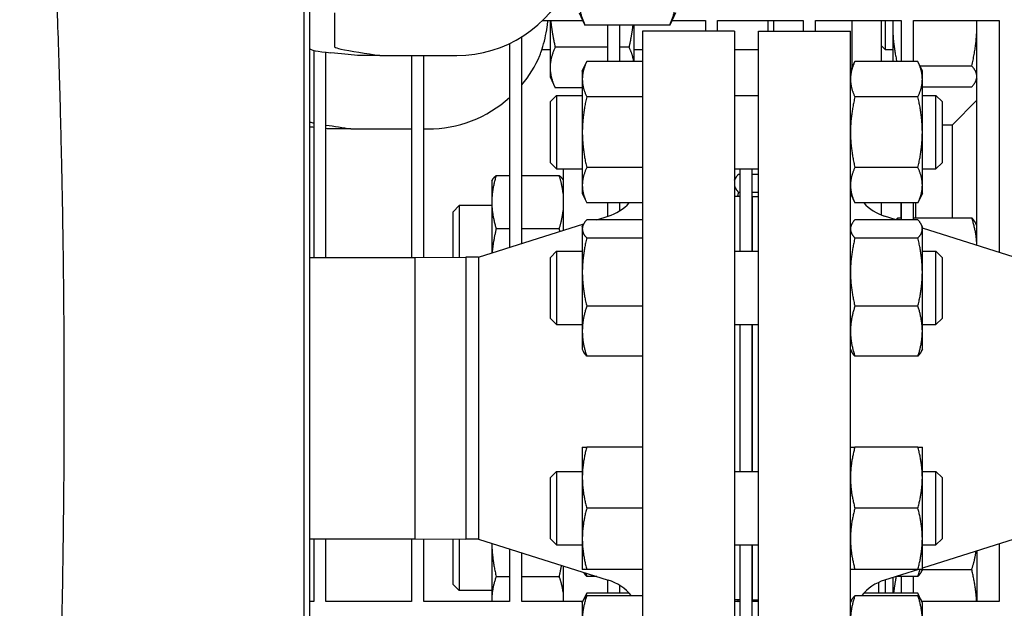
# Model space of a CAD drawing. Header units: inches. Extents: x 24 to 1128, y -69 to 748.
# Tile 643 of 656: x 743.04 to 753.1, y 616.52 to 622.53. Entities that reach past the tile are written whole.
import ezdxf

# ---------------------------------------------------------------- set-up
doc = ezdxf.new("R2010")
doc.units = ezdxf.units.IN
doc.header["$LTSCALE"] = 32
doc.header["$MEASUREMENT"] = 0
doc.layers.add('Visible (ANSI)', color=7, linetype='Continuous', lineweight=30)

msp = doc.modelspace()

# ---------------------------------------------------------------- linework, layer by layer
at = {"layer": 'Visible (ANSI)'}
for p, q in [((745.94651, 628.66844), (745.94651, 608.66853)), ((746.00901, 608.73103), (746.00901, 628.60594)), ((746.25901, 622.60554), (746.25901, 622.26558)), ((748.38419, 622.52603), (748.79631, 622.52603)), ((748.4624, 622.52603), (748.4624, 622.04586)), ((748.75901, 622.60603), (748.81438, 622.48727)), ((749.74301, 622.60603), (749.68763, 622.48727)), ((749.7057, 622.52603), (750.04813, 622.52603)), ((750.04813, 622.52603), (750.04813, 622.41853)), ((750.17313, 622.41853), (750.17313, 622.52603)), ((750.17313, 622.52603), (751.04813, 622.52603)), ((750.6881, 622.41853), (750.6881, 622.52603)), ((750.74365, 622.52603), (750.74365, 622.41853)), ((751.04813, 622.52603), (751.04813, 622.41853)), ((751.17313, 622.41853), (751.17313, 622.52603)), ((751.17313, 622.52603), (752.04813, 622.52603)), ((751.54563, 622.52603), (751.54563, 622.04298)), ((751.84563, 622.10644), (751.84563, 622.52603)), ((751.88313, 622.52603), (751.88313, 622.22954)), ((751.96163, 622.52603), (751.96163, 622.46345)), ((752.04813, 622.52603), (752.04813, 622.10642)), ((752.17313, 622.10642), (752.17313, 622.52603)), ((752.17313, 622.52603), (753.04813, 622.52603)), ((752.82063, 620.22979), (752.82063, 622.52603)), ((753.04813, 622.52603), (753.04813, 620.15773)), ((749.6844, 622.48042), (748.81762, 622.48042)), ((749.04813, 622.48042), (749.04813, 622.10642)), ((749.17313, 622.10642), (749.17313, 622.48042)), ((749.3214, 622.10642), (749.3214, 622.48042)), ((749.40563, 622.41853), (749.40563, 614.91853)), ((750.34563, 622.41853), (749.40563, 622.41853)), ((750.34563, 622.41853), (750.34563, 614.91853)), ((750.59013, 614.91853), (750.59013, 622.41853)), ((750.59013, 622.41853), (751.53013, 622.41853)), ((751.53013, 614.91853), (751.53013, 622.41853)), ((751.96163, 622.46345), (751.96163, 622.10642)), ((748.17313, 620.24816), (748.17313, 622.35955)), ((746.04813, 622.2209), (746.04813, 620.10603)), ((748.04813, 622.29077), (748.04813, 620.20856)), ((748.37958, 622.23103), (748.4624, 622.23103)), ((749.04813, 622.25341), (748.51427, 622.25341)), ((749.26954, 622.25341), (749.17313, 622.25341)), ((749.3214, 622.23103), (749.40563, 622.23103)), ((750.34563, 622.23103), (750.59013, 622.23103)), ((751.84563, 622.26704), (751.88313, 622.22954)), ((751.88313, 622.22954), (751.96163, 622.22954)), ((746.17313, 620.10603), (746.17313, 622.20178)), ((746.72207, 622.16853), (746.49575, 622.16853)), ((746.72207, 622.16853), (747.25901, 622.16853)), ((747.04813, 622.16853), (747.04813, 620.10603)), ((747.17313, 620.10646), (747.17313, 622.16853)), ((747.25901, 622.16853), (747.50901, 622.16853)), ((748.4624, 622.04586), (748.4624, 621.94953)), ((748.79113, 622.00974), (748.83622, 622.10642)), ((749.40563, 622.10642), (748.83622, 622.10642)), ((751.53013, 622.00974), (751.57522, 622.10642)), ((752.21905, 622.10642), (751.57522, 622.10642)), ((752.26413, 622.00974), (752.21905, 622.10642)), ((752.23954, 622.06248), (752.76877, 622.06248)), ((748.4624, 621.94953), (748.51427, 621.8383)), ((748.79113, 622.00974), (748.79113, 621.926)), ((748.79113, 621.926), (748.79113, 621.38474)), ((752.26413, 621.926), (752.26413, 622.00974)), ((752.26413, 621.38474), (752.26413, 621.926)), ((752.82063, 621.93054), (752.80881, 621.90518)), ((748.79113, 621.8383), (748.51427, 621.8383)), ((752.26413, 621.8476), (752.76877, 621.8476)), ((748.46513, 621.69724), (748.52763, 621.75974)), ((748.52763, 621.75974), (748.52763, 621.00974)), ((748.52763, 621.75974), (748.79113, 621.75974)), ((749.40563, 621.74558), (748.83622, 621.74558)), ((750.34563, 621.75974), (750.59013, 621.75974)), ((752.21905, 621.74558), (751.57522, 621.74558)), ((752.26413, 621.75974), (752.40263, 621.75974)), ((752.40263, 621.00974), (752.40263, 621.75974)), ((752.46513, 621.69724), (752.40263, 621.75974)), ((752.57063, 621.46107), (752.82063, 621.71107)), ((748.46513, 621.07224), (748.46513, 621.69724)), ((752.46513, 621.69724), (752.46513, 621.07224)), ((746.42547, 621.41853), (746.19915, 621.41853)), ((746.42547, 621.41853), (746.9624, 621.41853)), ((746.9624, 621.41853), (747.04813, 621.41853)), ((747.17313, 621.41853), (747.2124, 621.41853)), ((752.46513, 621.46107), (752.57063, 621.46107)), ((752.57063, 620.50992), (752.57063, 621.46107)), ((748.79113, 621.38474), (748.79113, 620.84347)), ((752.26413, 620.84347), (752.26413, 621.38474)), ((748.46513, 621.07224), (748.52763, 621.00974)), ((748.52763, 621.00974), (748.79113, 621.00974)), ((748.59563, 621.00974), (748.59563, 620.38198)), ((749.40563, 621.02389), (748.83622, 621.02389)), ((750.34563, 621.00974), (750.59013, 621.00974)), ((750.40513, 620.16862), (750.40513, 621.00974)), ((750.52513, 620.16862), (750.52513, 621.00974)), ((752.21905, 621.02389), (751.57522, 621.02389)), ((752.26413, 621.00974), (752.40263, 621.00974)), ((752.46513, 621.07224), (752.40263, 621.00974)), ((747.91172, 620.94267), (748.04813, 620.94267)), ((748.17313, 620.94267), (748.55555, 620.94267)), ((750.34563, 620.89524), (750.35047, 620.90562)), ((750.38572, 620.95558), (750.40513, 620.95558)), ((750.52513, 620.95558), (750.59013, 620.95558)), ((747.86663, 620.88452), (747.87228, 620.89664)), ((747.86663, 620.88452), (747.86663, 620.67113)), ((748.59563, 620.89524), (748.59498, 620.89664)), ((748.79113, 620.84347), (748.79113, 620.75974)), ((752.26413, 620.75974), (752.26413, 620.84347)), ((748.79113, 620.75974), (748.83622, 620.66305)), ((750.40513, 620.72853), (750.34563, 620.72853)), ((750.38572, 620.77264), (750.40513, 620.77264)), ((750.52513, 620.77264), (750.59013, 620.77264)), ((750.53013, 620.16862), (750.53013, 620.72853)), ((750.53013, 620.72853), (750.59013, 620.72853)), ((751.53013, 620.75974), (751.57522, 620.66305)), ((752.26413, 620.75974), (752.21905, 620.66305)), ((747.47063, 620.57202), (747.53313, 620.63452)), ((747.53313, 620.63452), (747.53313, 620.1082)), ((747.86663, 620.63452), (747.53313, 620.63452)), ((747.86663, 620.67113), (747.86663, 620.15108)), ((749.4035, 620.66305), (748.83622, 620.66305)), ((749.04813, 620.66305), (749.04813, 620.5253)), ((749.17313, 620.58222), (749.17313, 620.66305)), ((750.52513, 620.60853), (750.53013, 620.60853)), ((752.21905, 620.66305), (751.57522, 620.66305)), ((751.84563, 620.53993), (751.84563, 620.66306)), ((752.04563, 620.66305), (752.04563, 620.50992)), ((752.04813, 620.66305), (752.04813, 620.49072)), ((752.17313, 620.49072), (752.17313, 620.66305)), ((752.19563, 620.66305), (752.19563, 620.50992)), ((747.47063, 620.1079), (747.47063, 620.57202)), ((748.93895, 620.49072), (749.05661, 620.52798)), ((751.99682, 620.49072), (751.87916, 620.52798)), ((752.0135, 620.50992), (752.04813, 620.50992)), ((752.17313, 620.50992), (752.76877, 620.50992)), ((747.7323, 620.10853), (748.80531, 620.44839)), ((748.79113, 620.41862), (748.80141, 620.44067)), ((748.79113, 620.41862), (748.79113, 620.39732)), ((749.40563, 620.49072), (748.83622, 620.49072)), ((751.53013, 620.41862), (751.54041, 620.44067)), ((752.21905, 620.49072), (751.57522, 620.49072)), ((752.26413, 620.41862), (752.25385, 620.44067)), ((752.26413, 620.39732), (752.26413, 620.41862)), ((753.20347, 620.10853), (752.26413, 620.40605)), ((752.82063, 620.42698), (752.80881, 620.45234)), ((747.91172, 620.39959), (748.04813, 620.39959)), ((748.17313, 620.39959), (748.55555, 620.39959)), ((748.79113, 620.39732), (748.79113, 619.95538)), ((749.40563, 620.30393), (748.83622, 620.30393)), ((752.21905, 620.30393), (751.57522, 620.30393)), ((752.26413, 619.95538), (752.26413, 620.39732)), ((746.00901, 620.10603), (747.0842, 620.10603)), ((747.0842, 620.10603), (747.60207, 620.10853)), ((747.0842, 617.23103), (747.0842, 620.10603)), ((747.0842, 618.66853), (747.0842, 620.10603)), ((747.7323, 620.10853), (747.60207, 620.10853)), ((747.60207, 620.10853), (747.60207, 617.22853)), ((747.60207, 620.10853), (747.60207, 618.66853)), ((747.7323, 620.10853), (747.7323, 617.22853)), ((748.46513, 620.10612), (748.52763, 620.16862)), ((748.46513, 619.48112), (748.46513, 620.10612)), ((748.52763, 620.16862), (748.52763, 619.41862)), ((748.52763, 620.16862), (748.79113, 620.16862)), ((750.34563, 620.16862), (750.59013, 620.16862)), ((752.26413, 620.16862), (752.40263, 620.16862)), ((752.40263, 619.41862), (752.40263, 620.16862)), ((752.46513, 620.10612), (752.40263, 620.16862)), ((752.46513, 620.10612), (752.46513, 619.48112)), ((748.79113, 619.95538), (748.79113, 619.35168)), ((752.26413, 619.35168), (752.26413, 619.95538)), ((749.40563, 619.60683), (748.83622, 619.60683)), ((752.21905, 619.60683), (751.57522, 619.60683)), ((748.46513, 619.48112), (748.52763, 619.41862)), ((748.52763, 619.41862), (748.79113, 619.41862)), ((750.34563, 619.41862), (750.59013, 619.41862)), ((750.40513, 617.91844), (750.40513, 619.41862)), ((750.52513, 617.91844), (750.52513, 619.41862)), ((750.53013, 617.91844), (750.53013, 619.41862)), ((752.26413, 619.41862), (752.40263, 619.41862)), ((752.46513, 619.48112), (752.40263, 619.41862)), ((748.79113, 619.35168), (748.79113, 619.16862)), ((752.26413, 619.16862), (752.26413, 619.35168)), ((748.79113, 619.16862), (748.80141, 619.14657)), ((749.40563, 619.09652), (748.83622, 619.09652)), ((751.53013, 619.16862), (751.54041, 619.14657)), ((752.21905, 619.09652), (751.57522, 619.09652)), ((752.26413, 619.16862), (752.25385, 619.14657)), ((747.0842, 617.23103), (747.0842, 618.66853)), ((747.60207, 618.66853), (747.60207, 617.22853)), ((748.79113, 618.16844), (748.79113, 617.85594)), ((749.40563, 618.16844), (748.83622, 618.16844)), ((752.21905, 618.16844), (751.57522, 618.16844)), ((752.26413, 617.85594), (752.26413, 618.16844)), ((748.46513, 617.85594), (748.52763, 617.91844)), ((748.52763, 617.91844), (748.52763, 617.16844)), ((748.52763, 617.91844), (748.79113, 617.91844)), ((750.34563, 617.91844), (750.59013, 617.91844)), ((752.26413, 617.91844), (752.40263, 617.91844)), ((752.40263, 617.16844), (752.40263, 617.91844)), ((752.46513, 617.85594), (752.40263, 617.91844)), ((748.46513, 617.23094), (748.46513, 617.85594)), ((748.79113, 617.85594), (748.79113, 617.23094)), ((752.26413, 617.23094), (752.26413, 617.85594)), ((752.46513, 617.85594), (752.46513, 617.23094)), ((749.40563, 617.54344), (748.83622, 617.54344)), ((752.21905, 617.54344), (751.57522, 617.54344)), ((746.00901, 617.23103), (747.0842, 617.23103)), ((746.04813, 617.23103), (746.04813, 616.58853)), ((746.17313, 616.58853), (746.17313, 617.23103)), ((747.04813, 617.23103), (747.04813, 616.58853)), ((747.0842, 617.23103), (747.60207, 617.22853)), ((747.17313, 616.58853), (747.17313, 617.2306)), ((747.47063, 616.76504), (747.47063, 617.22916)), ((747.53313, 617.22886), (747.53313, 616.70254)), ((747.7323, 617.22853), (747.60207, 617.22853)), ((747.7323, 617.22853), (749.05661, 616.80908)), ((747.86663, 617.18598), (747.86663, 616.60722)), ((748.46513, 617.23094), (748.52763, 617.16844)), ((748.79113, 617.23094), (748.79113, 616.91844)), ((752.26413, 616.91844), (752.26413, 617.23094)), ((753.20347, 617.22853), (752.26413, 616.93101)), ((752.46513, 617.23094), (752.40263, 617.16844)), ((748.04813, 617.12849), (748.04813, 616.58853)), ((748.17313, 616.58853), (748.17313, 617.0889)), ((748.52763, 617.16844), (748.79113, 617.16844)), ((750.34563, 617.16844), (750.59013, 617.16844)), ((750.40513, 616.32732), (750.40513, 617.16844)), ((750.52513, 616.32732), (750.52513, 617.16844)), ((750.53013, 616.60853), (750.53013, 617.16844)), ((752.26413, 617.16844), (752.40263, 617.16844)), ((752.82063, 617.10727), (752.82063, 616.58853)), ((753.04813, 617.17933), (753.04813, 616.58853)), ((748.59563, 616.95508), (748.59563, 616.58853)), ((749.40563, 616.91844), (748.83622, 616.91844)), ((752.21905, 616.91844), (751.57522, 616.91844)), ((752.22444, 616.91844), (751.87916, 616.80908)), ((752.26413, 616.91844), (752.25385, 616.89639)), ((752.26377, 616.91765), (752.76877, 616.91765)), ((747.91172, 616.84487), (748.04813, 616.84487)), ((748.17313, 616.84487), (748.55555, 616.84487)), ((748.93895, 616.84634), (748.83622, 616.84634)), ((749.04813, 616.81176), (749.04813, 616.67401)), ((751.82063, 616.67401), (751.82063, 616.78641)), ((751.88313, 616.81034), (751.88313, 616.67401)), ((751.96163, 616.8352), (751.96163, 616.67401)), ((752.21905, 616.84634), (751.99682, 616.84634)), ((752.04813, 616.84634), (752.04813, 616.67401)), ((752.17313, 616.67401), (752.17313, 616.84634)), ((747.47063, 616.76504), (747.53313, 616.70254)), ((747.86663, 616.70254), (747.53313, 616.70254)), ((749.17313, 616.67401), (749.17313, 616.75484)), ((750.52513, 616.72853), (750.53013, 616.72853)), ((746.04813, 616.58853), (746.00901, 616.58853)), ((747.04813, 616.58853), (746.17313, 616.58853)), ((748.04813, 616.58853), (747.17313, 616.58853)), ((747.86663, 616.60722), (747.86663, 616.58853)), ((748.79636, 616.58853), (748.17313, 616.58853)), ((748.79113, 616.57732), (748.80141, 616.59937)), ((748.80141, 616.59937), (748.83622, 616.67401)), ((749.27075, 616.67401), (748.83622, 616.67401)), ((749.40563, 616.64942), (748.83622, 616.64942)), ((750.40513, 616.60853), (750.34563, 616.60853)), ((750.40513, 616.58853), (750.34563, 616.58853)), ((750.59013, 616.58853), (750.52513, 616.58853)), ((750.53013, 616.60853), (750.59013, 616.60853)), ((751.53013, 616.57732), (751.54041, 616.59937)), ((752.21905, 616.64942), (751.57522, 616.64942)), ((752.21905, 616.67401), (751.66501, 616.67401)), ((752.25385, 616.59937), (752.21905, 616.67401)), ((752.26413, 616.57732), (752.25385, 616.59937)), ((753.04813, 616.58853), (752.25891, 616.58853)), ((748.79113, 616.57732), (748.79113, 616.39427)), ((752.26413, 616.39427), (752.26413, 616.57732))]:
    msp.add_line(p, q, dxfattribs=at)
for centre, radius, start, end in [((747.50901, 623.41853), 1.25, 270, 336.421822), ((747.2124, 622.66853), 1.25, 320.226796, 336.421822), ((747.2124, 622.66853), 1.25, 270, 311.957779), ((748.90563, 621.00464), 0.5, 287.574716, 316.906395), ((752.03013, 621.00464), 0.5, 223.093605, 252.425284), ((748.90563, 616.33242), 0.5, 39.346629, 72.425284), ((752.03013, 616.33242), 0.5, 107.574716, 140.653371)]:
    msp.add_arc(centre, radius, start, end, dxfattribs=at)
for centre, major_axis, start_param, end_param in [((748.00901, 622.23973), (-2, 0), 0, 0.46748636), ((737.60901, 621.98863), (9.65, 0), 0.40039701, 0.46748636), ((737.3124, 621.23863), (-9.65, 0), 3.58040512, 3.58985309), ((737.3124, 621.23863), (-9.65, 0), 3.54198967, 3.54885104)]:
    msp.add_ellipse(centre, major_axis=major_axis, ratio=0.04782887, start_param=start_param, end_param=end_param, dxfattribs=at)
for points, knots in [([(743.48152, 620.71225), (743.48043, 620.77142), (743.47929, 620.83051), (743.47811, 620.88952), (743.47801, 620.89444), (743.47792, 620.89936), (743.47782, 620.90428), (743.47574, 621.0074), (743.47352, 621.11026), (743.47117, 621.21281), (743.47104, 621.21837), (743.47091, 621.22393), (743.47078, 621.22949), (743.46582, 621.44436), (743.46026, 621.65783), (743.45414, 621.86957), (743.45394, 621.87624), (743.45375, 621.8829), (743.45356, 621.88957), (743.45348, 621.89209), (743.45341, 621.89461), (743.45334, 621.89713), (743.45036, 621.99913), (743.44726, 622.10075), (743.44403, 622.20194), (743.4438, 622.20919), (743.44356, 622.21644), (743.44333, 622.22368), (743.43824, 622.38209), (743.43285, 622.53943), (743.42716, 622.69545), (743.42524, 622.74836), (743.42328, 622.80114), (743.42128, 622.85378), (743.42096, 622.86234), (743.42063, 622.8709), (743.42031, 622.87945), (743.41657, 622.97763), (743.41271, 623.07533), (743.40875, 623.17247), (743.40838, 623.18153), (743.40801, 623.19058), (743.40764, 623.19963), (743.39941, 623.4002), (743.39073, 623.59834), (743.38166, 623.79345), (743.38122, 623.80313), (743.38076, 623.8128), (743.38031, 623.82247), (743.37603, 623.914), (743.37167, 624.00486), (743.36724, 624.09497), (743.36675, 624.10487), (743.36626, 624.11475), (743.36577, 624.12463), (743.35869, 624.26767), (743.35142, 624.40883), (743.34399, 624.54786), (743.34166, 624.5915), (743.33931, 624.63495), (743.33695, 624.67822), (743.33638, 624.68853), (743.33582, 624.69883), (743.33525, 624.70912), (743.33064, 624.79324), (743.32596, 624.87661), (743.32123, 624.9592), (743.32064, 624.96951), (743.32005, 624.97981), (743.31946, 624.9901), (743.31777, 625.01952), (743.31607, 625.04883), (743.31437, 625.07804), (743.30803, 625.18676), (743.3016, 625.29403), (743.29512, 625.39969), (743.2927, 625.43918), (743.29027, 625.47845), (743.28784, 625.51748), (743.28721, 625.52747), (743.28659, 625.53744), (743.28597, 625.54741), (743.28077, 625.63028), (743.27555, 625.71209), (743.2703, 625.79275), (743.26967, 625.80259), (743.26903, 625.81241), (743.26839, 625.82222), (743.26031, 625.94593), (743.25221, 626.06684), (743.24413, 626.18457), (743.24117, 626.22768), (743.23821, 626.2704), (743.23525, 626.31271), (743.23458, 626.32233), (743.23391, 626.33193), (743.23324, 626.34151), (743.22813, 626.41444), (743.22302, 626.48615), (743.21795, 626.55655), (743.21729, 626.56567), (743.21663, 626.57477), (743.21597, 626.58384), (743.20525, 626.73199), (743.19464, 626.87425), (743.18428, 627.00984), (743.1837, 627.01755), (743.18311, 627.02524), (743.18252, 627.03291), (743.17767, 627.09627), (743.17287, 627.15815), (743.16814, 627.21847), (743.16758, 627.22559), (743.16703, 627.23268), (743.16647, 627.23975), (743.1594, 627.32975), (743.15249, 627.41623), (743.14579, 627.49895), (743.14462, 627.51345), (743.14345, 627.52785), (743.14229, 627.54214), (743.14076, 627.56085), (743.13925, 627.57937), (743.13775, 627.5977), (743.13723, 627.60402), (743.13671, 627.61032), (743.1362, 627.6166), (743.13193, 627.66856), (743.12775, 627.71895), (743.12369, 627.76754), (743.12321, 627.77335), (743.12272, 627.77914), (743.12224, 627.7849), (743.11362, 627.88785), (743.10554, 627.98267), (743.09809, 628.06884), (743.09774, 628.07286), (743.0974, 628.07685), (743.09705, 628.08083), (743.09347, 628.12227), (743.09004, 628.16167), (743.08677, 628.19898), (743.0865, 628.20206), (743.08623, 628.20513), (743.08596, 628.20818), (743.08099, 628.26484), (743.07641, 628.31654), (743.07225, 628.36313), (743.07219, 628.36386), (743.07212, 628.36458), (743.07206, 628.3653), (743.07187, 628.36743), (743.07168, 628.36955), (743.07149, 628.37166), (743.07022, 628.3859), (743.06899, 628.39964), (743.0678, 628.4129), (743.06763, 628.41479), (743.06747, 628.41667), (743.0673, 628.41853), (743.06477, 628.44668), (743.06244, 628.47256), (743.06031, 628.49613), (743.06018, 628.49755), (743.06005, 628.49896), (743.05992, 628.50037), (743.05893, 628.51133), (743.05798, 628.52177), (743.05708, 628.5317), (743.05697, 628.53291), (743.05686, 628.53411), (743.05676, 628.53531), (743.05486, 628.55616), (743.05318, 628.57465), (743.05172, 628.59064), (743.05164, 628.59145), (743.05157, 628.59225), (743.0515, 628.59305), (743.05081, 628.60058), (743.05017, 628.60755), (743.04958, 628.61396), (743.04953, 628.61456), (743.04947, 628.61516), (743.04942, 628.61575), (743.0482, 628.62911), (743.0472, 628.63993), (743.04644, 628.64822), (743.04642, 628.64845), (743.0464, 628.64869), (743.04638, 628.64892), (743.04601, 628.65295), (743.04569, 628.65635), (743.04544, 628.65913), (743.04543, 628.65924), (743.04542, 628.65934), (743.04541, 628.65945), (743.04488, 628.66514), (743.04461, 628.66816), (743.04457, 628.6685), (743.04457, 628.66851), (743.04457, 628.66852), (743.04457, 628.66853), (743.04457, 628.66853), (743.04457, 628.66853), (743.04457, 628.66853)], [0, 0, 0, 0, 0.003132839, 0.003132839, 0.003132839, 0.003394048, 0.003394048, 0.003394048, 0.008869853, 0.008869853, 0.008869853, 0.009166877, 0.009166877, 0.009166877, 0.020643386, 0.020643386, 0.020643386, 0.021004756, 0.021004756, 0.021004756, 0.021141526, 0.021141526, 0.021141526, 0.026673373, 0.026673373, 0.026673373, 0.027069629, 0.027069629, 0.027069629, 0.035735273, 0.035735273, 0.035735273, 0.038673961, 0.038673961, 0.038673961, 0.039151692, 0.039151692, 0.039151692, 0.044637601, 0.044637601, 0.044637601, 0.045149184, 0.045149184, 0.045149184, 0.056488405, 0.056488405, 0.056488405, 0.057051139, 0.057051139, 0.057051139, 0.062378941, 0.062378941, 0.062378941, 0.06296397, 0.06296397, 0.06296397, 0.071436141, 0.071436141, 0.071436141, 0.074095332, 0.074095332, 0.074095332, 0.0747292, 0.0747292, 0.0747292, 0.079909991, 0.079909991, 0.079909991, 0.080556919, 0.080556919, 0.080556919, 0.082406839, 0.082406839, 0.082406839, 0.089291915, 0.089291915, 0.089291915, 0.091865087, 0.091865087, 0.091865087, 0.092523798, 0.092523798, 0.092523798, 0.098004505, 0.098004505, 0.098004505, 0.098673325, 0.098673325, 0.098673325, 0.107108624, 0.107108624, 0.107108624, 0.110196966, 0.110196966, 0.110196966, 0.110898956, 0.110898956, 0.110898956, 0.116244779, 0.116244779, 0.116244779, 0.116937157, 0.116937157, 0.116937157, 0.128240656, 0.128240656, 0.128240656, 0.128883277, 0.128883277, 0.128883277, 0.134195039, 0.134195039, 0.134195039, 0.134821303, 0.134821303, 0.134821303, 0.14279492, 0.14279492, 0.14279492, 0.144193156, 0.144193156, 0.144193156, 0.146024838, 0.146024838, 0.146024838, 0.146656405, 0.146656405, 0.146656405, 0.15188685, 0.15188685, 0.15188685, 0.152512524, 0.152512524, 0.152512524, 0.163693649, 0.163693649, 0.163693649, 0.164214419, 0.164214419, 0.164214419, 0.169643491, 0.169643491, 0.169643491, 0.170092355, 0.170092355, 0.170092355, 0.178415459, 0.178415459, 0.178415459, 0.178545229, 0.178545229, 0.178545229, 0.178927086, 0.178927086, 0.178927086, 0.181504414, 0.181504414, 0.181504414, 0.181871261, 0.181871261, 0.181871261, 0.187401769, 0.187401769, 0.187401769, 0.187735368, 0.187735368, 0.187735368, 0.1903389, 0.1903389, 0.1903389, 0.190656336, 0.190656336, 0.190656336, 0.196196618, 0.196196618, 0.196196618, 0.196477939, 0.196477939, 0.196477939, 0.199129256, 0.199129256, 0.199129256, 0.199379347, 0.199379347, 0.199379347, 0.205003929, 0.205003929, 0.205003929, 0.205164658, 0.205164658, 0.205164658, 0.207944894, 0.207944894, 0.207944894, 0.208049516, 0.208049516, 0.208049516, 0.213831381, 0.213831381, 0.213831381, 0.214080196, 0.214080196, 0.214080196, 0.214199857, 0.214199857, 0.214199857, 0.214199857]), ([(748.35808, 622.16852), (748.35807, 622.16852), (748.35894, 622.17091), (748.36443, 622.18594), (748.37205, 622.2069), (748.39055, 622.26611), (748.40107, 622.30314), (748.41875, 622.38152), (748.4261, 622.42031), (748.43494, 622.48278), (748.4375, 622.50416), (748.43962, 622.52603)], [-4.03199162, -4.03199162, -4.03199162, -4.03199162, -3.81544401, -3.81544401, -3.35217215, -3.35217215, -2.91184865, -2.91184865, -2.55968512, -2.55968512, -2.38462649, -2.38462649, -2.38462649, -2.38462649]), ([(746.26087, 622.25707), (746.26754, 622.24951), (746.29169, 622.24195), (746.41799, 622.21368), (746.59287, 622.19167), (746.72207, 622.16853)], [0.22095062, 0.22095062, 0.22095062, 0.22095062, 1.4278888, 1.4278888, 4.83429221, 4.83429221, 4.83429221, 4.83429221]), ([(746.00901, 621.48912), (746.01496, 621.48759), (746.02136, 621.48607), (746.03444, 621.48314), (746.04112, 621.48172), (746.04813, 621.4803)], [1.180477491, 1.180477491, 1.180477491, 1.180477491, 1.427885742, 1.427885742, 1.658259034, 1.658259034, 1.658259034, 1.658259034]), ([(743.50034, 618.66853), (743.50034, 618.74999), (743.50025, 618.83146), (743.50007, 618.91292), (743.50007, 618.91313), (743.50007, 618.91334), (743.50007, 618.91356), (743.49982, 619.02408), (743.49942, 619.13458), (743.49884, 619.24502), (743.49884, 619.24595), (743.49883, 619.24689), (743.49883, 619.24782), (743.49768, 619.46796), (743.49588, 619.68783), (743.49343, 619.90705), (743.4934, 619.90959), (743.49337, 619.91213), (743.49335, 619.91467), (743.49214, 620.02205), (743.49078, 620.12928), (743.48927, 620.2363), (743.48922, 620.2397), (743.48917, 620.24309), (743.48912, 620.24649), (743.48691, 620.40222), (743.48437, 620.55752), (743.48152, 620.71225)], [0.9642956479, 0.9642956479, 0.9642956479, 0.9642956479, 0.9685451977, 0.9685451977, 0.9685451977, 0.9685562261, 0.9685562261, 0.9685562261, 0.9743220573, 0.9743220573, 0.9743220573, 0.9743708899, 0.9743708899, 0.9743708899, 0.9858645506, 0.9858645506, 0.9858645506, 0.9859976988, 0.9859976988, 0.9859976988, 0.9916279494, 0.9916279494, 0.9916279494, 0.9918066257, 0.9918066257, 0.9918066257, 1, 1, 1, 1]), ([(743.04457, 608.66853), (743.04457, 608.66853), (743.04457, 608.66853), (743.04457, 608.66853), (743.04458, 608.6686), (743.04564, 608.68014), (743.0477, 608.70259), (743.04836, 608.7097), (743.04911, 608.71794), (743.04997, 608.72729), (743.05001, 608.72777), (743.05005, 608.72825), (743.0501, 608.72873), (743.05195, 608.749), (743.05427, 608.77439), (743.05703, 608.80477), (743.05826, 608.81831), (743.05958, 608.83287), (743.06098, 608.8484), (743.0611, 608.84967), (743.06121, 608.85094), (743.06133, 608.85222), (743.06277, 608.86819), (743.0643, 608.88516), (743.06591, 608.90311), (743.06606, 608.90475), (743.06621, 608.9064), (743.06636, 608.90806), (743.06818, 608.92831), (743.0701, 608.94979), (743.07212, 608.97245), (743.07386, 608.99191), (743.07567, 609.01231), (743.07756, 609.03363), (743.07779, 609.03618), (743.07802, 609.03875), (743.07824, 609.04133), (743.08017, 609.06313), (743.08218, 609.08586), (743.08426, 609.10948), (743.08452, 609.11251), (743.08479, 609.11555), (743.08506, 609.11861), (743.08742, 609.14554), (743.08988, 609.1736), (743.09241, 609.20269), (743.09464, 609.22829), (743.09693, 609.25479), (743.09929, 609.28214), (743.09963, 609.28607), (743.09997, 609.29002), (743.10031, 609.29398), (743.10267, 609.32134), (743.10509, 609.34954), (743.10757, 609.37854), (743.10794, 609.38296), (743.10832, 609.38741), (743.1087, 609.39187), (743.11149, 609.42454), (743.11434, 609.4582), (743.11726, 609.49279), (743.11994, 609.52467), (743.12269, 609.55739), (743.12548, 609.59092), (743.12594, 609.59644), (743.1264, 609.60198), (743.12686, 609.60755), (743.12956, 609.63995), (743.1323, 609.6731), (743.13509, 609.70697), (743.13558, 609.71299), (743.13608, 609.71903), (743.13658, 609.72509), (743.13846, 609.74805), (743.14036, 609.77133), (743.14229, 609.79492), (743.14346, 609.80931), (743.14464, 609.82382), (743.14582, 609.83844), (743.14899, 609.87751), (743.1522, 609.91744), (743.15545, 609.9582), (743.15601, 609.96512), (743.15656, 609.97206), (743.15711, 609.97902), (743.16009, 610.01637), (743.1631, 610.05436), (743.16613, 610.09297), (743.16671, 610.10034), (743.16729, 610.10773), (743.16787, 610.11515), (743.17092, 610.15402), (743.17399, 610.1935), (743.17709, 610.23359), (743.1808, 610.28154), (743.18455, 610.33047), (743.18833, 610.38031), (743.18895, 610.38855), (743.18958, 610.39681), (743.19021, 610.4051), (743.19338, 610.44704), (743.19657, 610.4896), (743.19978, 610.53272), (743.20043, 610.54135), (743.20107, 610.55), (743.20171, 610.55867), (743.20454, 610.59671), (743.20737, 610.63517), (743.21021, 610.67401), (743.21575, 610.74971), (743.22133, 610.82716), (743.22694, 610.90618), (743.2276, 610.91553), (743.22826, 610.9249), (743.22893, 610.93429), (743.23348, 610.99877), (743.23806, 611.06427), (743.24263, 611.13067), (743.24319, 611.13879), (743.24375, 611.14692), (743.2443, 611.15507), (743.24441, 611.15664), (743.24452, 611.1582), (743.24463, 611.15977), (743.25452, 611.30409), (743.26445, 611.45305), (743.27429, 611.60594), (743.27494, 611.61608), (743.2756, 611.62624), (743.27625, 611.63642), (743.277, 611.64806), (743.27774, 611.65971), (743.27849, 611.67139), (743.28238, 611.73235), (743.28625, 611.79394), (743.29011, 611.85613), (743.29075, 611.86639), (743.29139, 611.87666), (743.29202, 611.88696), (743.29306, 611.90372), (743.29409, 611.92052), (743.29512, 611.93737), (743.3008, 612.02994), (743.30644, 612.12378), (743.31201, 612.21877), (743.31279, 612.23209), (743.31357, 612.24544), (743.31435, 612.25881), (743.3167, 612.29896), (743.31903, 612.33933), (743.32135, 612.37991), (743.32194, 612.39021), (743.32253, 612.40052), (743.32312, 612.41084), (743.32766, 612.49073), (743.33216, 612.57138), (743.33661, 612.65273), (743.33717, 612.66299), (743.33773, 612.67326), (743.33829, 612.68354), (743.34027, 612.71992), (743.34224, 612.75644), (743.3442, 612.7931), (743.35167, 612.93302), (743.35898, 613.07514), (743.3661, 613.219), (743.36659, 613.22892), (743.36708, 613.23885), (743.36757, 613.24879), (743.36989, 613.29599), (743.37219, 613.34338), (743.37446, 613.39093), (743.37638, 613.43107), (743.37829, 613.47135), (743.38018, 613.51177), (743.38063, 613.5214), (743.38108, 613.53104), (743.38153, 613.54068), (743.38871, 613.69506), (743.39565, 613.85137), (743.4023, 614.00914), (743.40363, 614.0406), (743.40495, 614.07214), (743.40625, 614.10374), (743.40662, 614.11269), (743.40699, 614.12164), (743.40736, 614.1306), (743.41106, 614.22056), (743.41466, 614.31106), (743.41818, 614.402), (743.41851, 614.41054), (743.41883, 614.41907), (743.41916, 614.42761), (743.42193, 614.49969), (743.42463, 614.57205), (743.42727, 614.64463), (743.4317, 614.76617), (743.43595, 614.88855), (743.44002, 615.01163), (743.44027, 615.01924), (743.44052, 615.02684), (743.44077, 615.03445), (743.4436, 615.12077), (743.44635, 615.20741), (743.449, 615.29432), (743.44928, 615.30371), (743.44957, 615.31311), (743.44985, 615.32251), (743.45006, 615.32955), (743.45028, 615.3366), (743.45049, 615.34365), (743.45145, 615.37554), (743.45239, 615.40747), (743.45332, 615.43944), (743.4583, 615.61005), (743.46291, 615.78181), (743.46714, 615.95439), (743.46714, 615.95463), (743.46715, 615.95486), (743.46715, 615.9551), (743.46729, 615.96072), (743.46743, 615.96635), (743.46757, 615.97197), (743.47001, 616.07261), (743.47233, 616.17358), (743.47452, 616.27482), (743.47463, 616.28003), (743.47474, 616.28524), (743.47486, 616.29045), (743.47724, 616.40169), (743.47947, 616.51324), (743.48153, 616.625), (743.48335, 616.72403), (743.48505, 616.82334), (743.48661, 616.92284), (743.48667, 616.92669), (743.48673, 616.93055), (743.48679, 616.9344), (743.48843, 617.03935), (743.48993, 617.14449), (743.49127, 617.24972), (743.49131, 617.25288), (743.49135, 617.25605), (743.49139, 617.25921), (743.49158, 617.27353), (743.49175, 617.28785), (743.49193, 617.30218), (743.49442, 617.50464), (743.49637, 617.7078), (743.49776, 617.91136), (743.49777, 617.91307), (743.49778, 617.91478), (743.49779, 617.91649), (743.49794, 617.93905), (743.49809, 617.96161), (743.49823, 617.98418), (743.49877, 618.0711), (743.4992, 618.15814), (743.49953, 618.24525), (743.49954, 618.24627), (743.49954, 618.24729), (743.49954, 618.24831), (743.50007, 618.388), (743.50034, 618.52785), (743.50034, 618.66767), (743.50034, 618.66796), (743.50034, 618.66824), (743.50034, 618.66853)], [0.713930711, 0.713930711, 0.713930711, 0.713930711, 0.713969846, 0.713969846, 0.713969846, 0.725801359, 0.725801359, 0.725801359, 0.729553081, 0.729553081, 0.729553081, 0.729743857, 0.729743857, 0.729743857, 0.737777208, 0.737777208, 0.737777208, 0.741356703, 0.741356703, 0.741356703, 0.741648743, 0.741648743, 0.741648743, 0.745295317, 0.745295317, 0.745295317, 0.745628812, 0.745628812, 0.745628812, 0.749705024, 0.749705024, 0.749705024, 0.753203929, 0.753203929, 0.753203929, 0.75362309, 0.75362309, 0.75362309, 0.757164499, 0.757164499, 0.757164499, 0.757618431, 0.757618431, 0.757618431, 0.761618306, 0.761618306, 0.761618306, 0.765138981, 0.765138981, 0.765138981, 0.765644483, 0.765644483, 0.765644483, 0.76913415, 0.76913415, 0.76913415, 0.769666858, 0.769666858, 0.769666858, 0.773564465, 0.773564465, 0.773564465, 0.777155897, 0.777155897, 0.777155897, 0.777747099, 0.777747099, 0.777747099, 0.781189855, 0.781189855, 0.781189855, 0.781801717, 0.781801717, 0.781801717, 0.78411726, 0.78411726, 0.78411726, 0.78552925, 0.78552925, 0.78552925, 0.789302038, 0.789302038, 0.789302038, 0.789942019, 0.789942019, 0.789942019, 0.793376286, 0.793376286, 0.793376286, 0.794031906, 0.794031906, 0.794031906, 0.797468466, 0.797468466, 0.797468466, 0.801579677, 0.801579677, 0.801579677, 0.802259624, 0.802259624, 0.802259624, 0.805699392, 0.805699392, 0.805699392, 0.806387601, 0.806387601, 0.806387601, 0.809406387, 0.809406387, 0.809406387, 0.815288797, 0.815288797, 0.815288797, 0.815984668, 0.815984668, 0.815984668, 0.820762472, 0.820762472, 0.820762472, 0.821346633, 0.821346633, 0.821346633, 0.821459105, 0.821459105, 0.821459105, 0.831801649, 0.831801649, 0.831801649, 0.832487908, 0.832487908, 0.832487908, 0.833272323, 0.833272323, 0.833272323, 0.837366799, 0.837366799, 0.837366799, 0.838042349, 0.838042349, 0.838042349, 0.839142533, 0.839142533, 0.839142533, 0.845188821, 0.845188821, 0.845188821, 0.846036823, 0.846036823, 0.846036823, 0.848583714, 0.848583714, 0.848583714, 0.849230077, 0.849230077, 0.849230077, 0.854232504, 0.854232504, 0.854232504, 0.854863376, 0.854863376, 0.854863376, 0.857096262, 0.857096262, 0.857096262, 0.865620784, 0.865620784, 0.865620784, 0.866208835, 0.866208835, 0.866208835, 0.869001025, 0.869001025, 0.869001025, 0.871358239, 0.871358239, 0.871358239, 0.87191972, 0.87191972, 0.87191972, 0.880908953, 0.880908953, 0.880908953, 0.882701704, 0.882701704, 0.882701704, 0.883209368, 0.883209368, 0.883209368, 0.888306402, 0.888306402, 0.888306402, 0.888784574, 0.888784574, 0.888784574, 0.892820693, 0.892820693, 0.892820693, 0.899578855, 0.899578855, 0.899578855, 0.899996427, 0.899996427, 0.899996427, 0.904732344, 0.904732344, 0.904732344, 0.905244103, 0.905244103, 0.905244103, 0.905627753, 0.905627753, 0.905627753, 0.907363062, 0.907363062, 0.907363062, 0.916623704, 0.916623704, 0.916623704, 0.916636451, 0.916636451, 0.916636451, 0.916938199, 0.916938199, 0.916938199, 0.922336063, 0.922336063, 0.922336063, 0.922613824, 0.922613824, 0.922613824, 0.928542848, 0.928542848, 0.928542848, 0.933796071, 0.933796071, 0.933796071, 0.933999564, 0.933999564, 0.933999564, 0.939540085, 0.939540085, 0.939540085, 0.939706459, 0.939706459, 0.939706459, 0.940460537, 0.940460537, 0.940460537, 0.951115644, 0.951115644, 0.951115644, 0.951205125, 0.951205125, 0.951205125, 0.952385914, 0.952385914, 0.952385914, 0.956933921, 0.956933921, 0.956933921, 0.956987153, 0.956987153, 0.956987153, 0.964280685, 0.964280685, 0.964280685, 0.964295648, 0.964295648, 0.964295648, 0.964295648])]:
    msp.add_open_spline(points, degree=3, knots=knots, dxfattribs=at)
for points, weights in [([(748.75901, 622.72025), (748.75901, 622.60894), (748.81762, 622.48042)], [1, 1.0379548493, 1]), ([(749.6844, 622.48042), (749.74301, 622.60894), (749.74301, 622.72025)], [1, 1.0379548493, 1]), ([(748.46893, 622.52603), (748.48051, 622.3982), (748.51427, 622.25341)], [1.01743957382, 1.02437968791, 1]), ([(751.96299, 622.52603), (751.96163, 622.49468), (751.96163, 622.46345)], [1.01033928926, 1.00617392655, 1]), ([(752.82063, 622.46345), (752.82063, 622.49468), (752.81927, 622.52603)], [1, 1.00617392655, 1.01033928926]), ([(748.81762, 622.48042), (748.81598, 622.48386), (748.81438, 622.48727)], [1, 1.00102576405, 1.00199608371]), ([(749.26954, 622.25341), (749.29746, 622.37319), (749.31012, 622.48042)], [1, 1.0200840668, 1.01891289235]), ([(749.68763, 622.48727), (749.68604, 622.48386), (749.6844, 622.48042)], [1.00199608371, 1.00102576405, 1]), ([(751.96163, 622.46345), (751.96163, 622.29539), (752.00334, 622.10642)], [1, 1.03415169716, 1.00684413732]), ([(752.76877, 622.06248), (752.82063, 622.27736), (752.82063, 622.46345)], [1, 1.0379548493, 1]), ([(748.51427, 622.25341), (748.4624, 622.14219), (748.4624, 622.04586)], [1, 1.0379548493, 1]), ([(749.31668, 622.10642), (749.30603, 622.17515), (749.26954, 622.25341)], [1.0160681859, 1.02640775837, 1]), ([(748.4624, 622.04586), (748.4624, 621.94953), (748.51427, 621.8383)], [1, 1.0379548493, 1]), ([(748.83622, 622.10642), (748.79113, 622.00974), (748.79113, 621.926)], [1, 1.0379548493, 1]), ([(751.57522, 622.10642), (751.53013, 622.00974), (751.53013, 621.926)], [1, 1.0379548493, 1]), ([(752.26413, 621.926), (752.26413, 622.00974), (752.21905, 622.10642)], [1, 1.0379548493, 1]), ([(752.82063, 621.95504), (752.82063, 622.0049), (752.76877, 622.06248)], [1, 1.0379548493, 1]), ([(748.79113, 621.926), (748.79113, 621.84227), (748.83622, 621.74558)], [1, 1.0379548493, 1]), ([(751.53013, 621.926), (751.53013, 621.84227), (751.57522, 621.74558)], [1, 1.0379548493, 1]), ([(752.21905, 621.74558), (752.26413, 621.84227), (752.26413, 621.926)], [1, 1.0379548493, 1]), ([(752.76877, 621.8476), (752.82063, 621.90518), (752.82063, 621.95504)], [1, 1.0379548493, 1]), ([(748.83622, 621.74558), (748.79113, 621.5522), (748.79113, 621.38474)], [1, 1.0379548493, 1]), ([(751.57522, 621.74558), (751.53013, 621.5522), (751.53013, 621.38474)], [1, 1.0379548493, 1]), ([(752.26413, 621.38474), (752.26413, 621.5522), (752.21905, 621.74558)], [1, 1.0379548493, 1]), ([(748.79113, 621.38474), (748.79113, 621.21727), (748.83622, 621.02389)], [1, 1.0379548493, 1]), ([(751.53013, 621.38474), (751.53013, 621.21727), (751.57522, 621.02389)], [1, 1.0379548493, 1]), ([(752.21905, 621.02389), (752.26413, 621.21727), (752.26413, 621.38474)], [1, 1.0379548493, 1]), ([(748.83622, 621.02389), (748.79113, 620.9272), (748.79113, 620.84347)], [1, 1.0379548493, 1]), ([(751.57522, 621.02389), (751.53013, 620.9272), (751.53013, 620.84347)], [1, 1.0379548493, 1]), ([(752.26413, 620.84347), (752.26413, 620.9272), (752.21905, 621.02389)], [1, 1.0379548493, 1]), ([(747.91172, 620.94267), (747.86663, 620.79715), (747.86663, 620.67113)], [1, 1.0379548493, 1]), ([(747.87228, 620.89664), (747.88235, 620.91822), (747.91172, 620.94267)], [1.0174265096, 1.0244025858, 1]), ([(748.55555, 620.94267), (748.58492, 620.91822), (748.59498, 620.89664)], [1, 1.0244025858, 1.0174265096]), ([(748.59563, 620.75863), (748.58586, 620.84482), (748.55555, 620.94267)], [1.01693131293, 1.02520879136, 1]), ([(750.38572, 620.95558), (750.3554, 620.92261), (750.34563, 620.89358)], [1, 1.02520879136, 1.01693131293]), ([(748.79113, 620.84347), (748.79113, 620.75974), (748.83622, 620.66305)], [1, 1.0379548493, 1]), ([(750.34563, 620.83463), (750.3554, 620.8056), (750.38572, 620.77264)], [1.01693131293, 1.02520879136, 1]), ([(751.53013, 620.84347), (751.53013, 620.75974), (751.57522, 620.66305)], [1, 1.0379548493, 1]), ([(752.21905, 620.66305), (752.26413, 620.75974), (752.26413, 620.84347)], [1, 1.0379548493, 1]), ([(750.38572, 620.77264), (750.38031, 620.75025), (750.37558, 620.72853)], [1, 1.00440947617, 1.00779439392]), ([(747.86663, 620.67113), (747.86663, 620.54511), (747.91172, 620.39959)], [1, 1.0379548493, 1]), ([(748.55555, 620.39959), (748.58586, 620.49745), (748.59563, 620.58364)], [1, 1.02520879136, 1.01693131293]), ([(751.99741, 620.49072), (752.00467, 620.50011), (752.0135, 620.50992)], [1.01046262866, 1.00626566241, 1]), ([(752.0135, 620.50992), (752.01031, 620.50024), (752.00733, 620.49072)], [1, 1.00225477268, 1.00424164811]), ([(752.82052, 620.22982), (752.81825, 620.35984), (752.76877, 620.50992)], [1.00344060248, 1.03614858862, 1]), ([(752.76877, 620.50992), (752.79611, 620.47956), (752.80881, 620.45234)], [1, 1.01965956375, 1.01895290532]), ([(748.83622, 620.49072), (748.79113, 620.44067), (748.79113, 620.39732)], [1, 1.0379548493, 1]), ([(751.57522, 620.49072), (751.53013, 620.44067), (751.53013, 620.39732)], [1, 1.0379548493, 1]), ([(752.26413, 620.39732), (752.26413, 620.44067), (752.21905, 620.49072)], [1, 1.0379548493, 1]), ([(747.91172, 620.39959), (747.87926, 620.26781), (747.87031, 620.15224)], [1, 1.02703796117, 1.01555376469]), ([(748.56227, 620.37141), (748.55905, 620.38536), (748.55555, 620.39959)], [1.00527503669, 1.00285179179, 1]), ([(748.79113, 620.39732), (748.79113, 620.35398), (748.83622, 620.30393)], [1, 1.0379548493, 1]), ([(748.83622, 620.30393), (748.79113, 620.11714), (748.79113, 619.95538)], [1, 1.0379548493, 1]), ([(751.53013, 620.39732), (751.53013, 620.35398), (751.57522, 620.30393)], [1, 1.0379548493, 1]), ([(751.57522, 620.30393), (751.53013, 620.11714), (751.53013, 619.95538)], [1, 1.0379548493, 1]), ([(752.21905, 620.30393), (752.26413, 620.35398), (752.26413, 620.39732)], [1, 1.0379548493, 1]), ([(752.26413, 619.95538), (752.26413, 620.11714), (752.21905, 620.30393)], [1, 1.0379548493, 1]), ([(748.79113, 619.95538), (748.79113, 619.79362), (748.83622, 619.60683)], [1, 1.0379548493, 1]), ([(751.53013, 619.95538), (751.53013, 619.79362), (751.57522, 619.60683)], [1, 1.0379548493, 1]), ([(752.21905, 619.60683), (752.26413, 619.79362), (752.26413, 619.95538)], [1, 1.0379548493, 1]), ([(748.83622, 619.60683), (748.79113, 619.4701), (748.79113, 619.35168)], [1, 1.0379548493, 1]), ([(751.57522, 619.60683), (751.53013, 619.4701), (751.53013, 619.35168)], [1, 1.0379548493, 1]), ([(752.26413, 619.35168), (752.26413, 619.4701), (752.21905, 619.60683)], [1, 1.0379548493, 1]), ([(748.79113, 619.35168), (748.79113, 619.23326), (748.83622, 619.09652)], [1, 1.0379548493, 1]), ([(751.53013, 619.35168), (751.53013, 619.23326), (751.57522, 619.09652)], [1, 1.0379548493, 1]), ([(752.21905, 619.09652), (752.26413, 619.23326), (752.26413, 619.35168)], [1, 1.0379548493, 1]), ([(748.83622, 619.09652), (748.81245, 619.12291), (748.80141, 619.14657)], [1, 1.01965956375, 1.01895290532]), ([(751.57522, 619.09652), (751.55145, 619.12291), (751.54041, 619.14657)], [1, 1.01965956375, 1.01895290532]), ([(752.25385, 619.14657), (752.24282, 619.12291), (752.21905, 619.09652)], [1.01895290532, 1.01965956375, 1]), ([(748.79113, 618.16844), (748.79113, 618.16844), (748.83622, 618.16844)], [1, 1.0379548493, 1]), ([(748.83622, 618.16844), (748.79113, 618.00097), (748.79113, 617.85594)], [1, 1.0379548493, 1]), ([(751.53013, 618.16844), (751.53013, 618.16844), (751.57522, 618.16844)], [1, 1.0379548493, 1]), ([(751.57522, 618.16844), (751.53013, 618.00097), (751.53013, 617.85594)], [1, 1.0379548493, 1]), ([(752.21905, 618.16844), (752.26413, 618.16844), (752.26413, 618.16844)], [1, 1.0379548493, 1]), ([(752.26413, 617.85594), (752.26413, 618.00097), (752.21905, 618.16844)], [1, 1.0379548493, 1]), ([(748.79113, 617.85594), (748.79113, 617.71091), (748.83622, 617.54344)], [1, 1.0379548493, 1]), ([(751.53013, 617.85594), (751.53013, 617.71091), (751.57522, 617.54344)], [1, 1.0379548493, 1]), ([(752.21905, 617.54344), (752.26413, 617.71091), (752.26413, 617.85594)], [1, 1.0379548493, 1]), ([(748.83622, 617.54344), (748.79113, 617.37597), (748.79113, 617.23094)], [1, 1.0379548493, 1]), ([(751.57522, 617.54344), (751.53013, 617.37597), (751.53013, 617.23094)], [1, 1.0379548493, 1]), ([(752.26413, 617.23094), (752.26413, 617.37597), (752.21905, 617.54344)], [1, 1.0379548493, 1]), ([(747.8667, 617.18596), (747.86828, 617.02764), (747.91172, 616.84487)], [1.00276338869, 1.03651882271, 1]), ([(748.79113, 617.23094), (748.79113, 617.08591), (748.83622, 616.91844)], [1, 1.0379548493, 1]), ([(751.53013, 617.23094), (751.53013, 617.08591), (751.57522, 616.91844)], [1, 1.0379548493, 1]), ([(752.21905, 616.91844), (752.26413, 617.08591), (752.26413, 617.23094)], [1, 1.0379548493, 1]), ([(752.76877, 616.91765), (752.80154, 617.01705), (752.8134, 617.10498)], [1, 1.02365185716, 1.0178260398]), ([(748.55555, 616.84487), (748.56976, 616.90467), (748.57934, 616.96024)], [1, 1.01166231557, 1.01615771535]), ([(748.83622, 616.91844), (748.79113, 616.91844), (748.79113, 616.91844)], [1, 1.0379548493, 1]), ([(748.83622, 616.84634), (748.81624, 616.86853), (748.80531, 616.88867)], [1, 1.01647427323, 1.01864725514]), ([(748.82497, 616.88245), (748.83017, 616.8647), (748.83622, 616.84634)], [1.00858444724, 1.00493349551, 1]), ([(751.57522, 616.91844), (751.53013, 616.91844), (751.53013, 616.91844)], [1, 1.0379548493, 1]), ([(752.26413, 616.91844), (752.26413, 616.91844), (752.21905, 616.91844)], [1, 1.0379548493, 1]), ([(752.21905, 616.84634), (752.23132, 616.88356), (752.24012, 616.91844)], [1, 1.01005189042, 1.01477953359]), ([(752.25385, 616.89639), (752.24282, 616.87273), (752.21905, 616.84634)], [1.01895290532, 1.01965956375, 1]), ([(752.81884, 616.58853), (752.81123, 616.74171), (752.76877, 616.91765)], [1.01153140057, 1.03086465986, 1]), ([(747.91172, 616.84487), (747.86663, 616.71751), (747.86663, 616.60722)], [1, 1.0379548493, 1]), ([(748.59563, 616.68379), (748.58586, 616.75923), (748.55555, 616.84487)], [1.01693131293, 1.02520879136, 1]), ([(751.99749, 616.84634), (751.97897, 616.75688), (751.97013, 616.67401)], [1.01042043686, 1.02131187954, 1.01834055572]), ([(747.86663, 616.60722), (747.86663, 616.59788), (747.86693, 616.58853)], [1, 1.00310653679, 1.00570454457]), ([(748.83622, 616.64942), (748.79113, 616.51268), (748.79113, 616.39427)], [1, 1.0379548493, 1]), ([(748.80141, 616.59937), (748.81245, 616.62303), (748.83622, 616.64942)], [1.01895290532, 1.01965956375, 1]), ([(748.83622, 616.67401), (748.82395, 616.6477), (748.81515, 616.62303)], [1, 1.01005189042, 1.01477953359]), ([(750.37684, 616.60853), (750.37903, 616.5986), (750.38136, 616.58853)], [1.00688014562, 1.00527966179, 1.00346743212]), ([(751.57522, 616.64942), (751.53013, 616.51268), (751.53013, 616.39427)], [1, 1.0379548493, 1]), ([(751.54041, 616.59937), (751.55145, 616.62303), (751.57522, 616.64942)], [1.01895290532, 1.01965956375, 1]), ([(752.24012, 616.62303), (752.23132, 616.6477), (752.21905, 616.67401)], [1.01477953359, 1.01005189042, 1]), ([(752.21905, 616.64942), (752.24282, 616.62303), (752.25385, 616.59937)], [1, 1.01965956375, 1.01895290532]), ([(752.26413, 616.39427), (752.26413, 616.51268), (752.21905, 616.64942)], [1, 1.0379548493, 1])]:
    msp.add_rational_spline(points, weights, degree=2, dxfattribs=at)
for points in [[(746.25901, 622.26558), (746.25901, 622.26136), (746.25959, 622.25853), (746.26087, 622.25707)], [(746.17306, 621.45865), (746.25548, 621.44568), (746.34857, 621.4323), (746.42547, 621.41853)]]:
    msp.add_open_spline(points, degree=3, dxfattribs=at)

doc.saveas('drawing.dxf')
